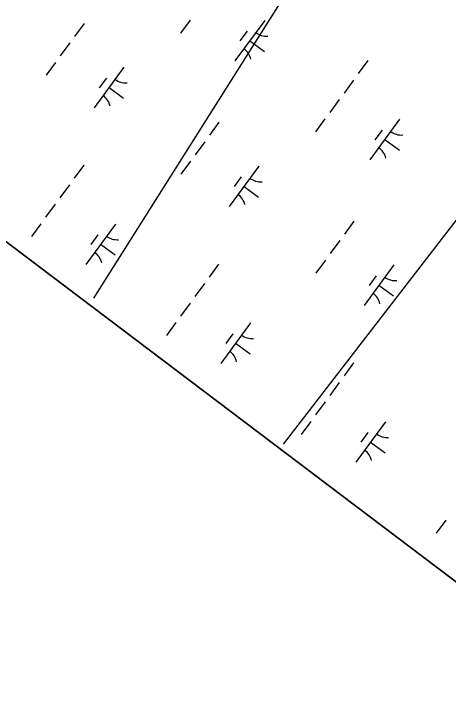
# Model space of a CAD drawing. Extents: x 3905714 to 3926767, y 183354 to 205755.
# Drawn here: x 3911362 to 3911793, y 187689 to 188381 of the extents above; entities that cross this region are included whole.
import ezdxf

# ---------------------------------------------------------------- set-up
doc = ezdxf.new("R2010")
doc.units = 0
for name, color, linetype in [('V-GRID-FRAM', 7, 'Continuous'), ('V-UTIL-LINE', 7, 'Continuous'), ('V-WETL-SWMP', 7, 'Continuous')]:
    doc.layers.add(name, color=color, linetype=linetype)

msp = doc.modelspace()

# ---------------------------------------------------------------- linework, layer by layer
at = {"layer": 'V-GRID-FRAM'}
msp.add_lwpolyline([(3924287.85, 196971.08), (3915521.38, 185005.59), (3909313.29, 189695.82), (3918205.93, 201877.91), (3924287.85, 196971.08)], dxfattribs=at)
at = {"layer": 'V-UTIL-LINE'}
for points in [[(3920382.72, 200123.13), (3919431.34, 198911.04), (3917639.74, 196643.01), (3912670.96, 189304.15), (3911629.35, 187953.28)], [(3911441.15, 188098.33), (3912152.99, 189225.97)]]:
    msp.add_lwpolyline(points, dxfattribs=at)
at = {"layer": 'V-WETL-SWMP'}
for p, q in [((3911016.1, 188409.34), (3911862.08, 187770.19)), ((3911536.7, 188374.8), (3911527.25, 188361.89)), ((3911431.29, 188371.5), (3911421.83, 188358.6)), ((3911610.89, 188374.47), (3911581.34, 188334.13)), ((3911593.43, 188363.7), (3911586.34, 188354.02)), ((3911596.11, 188354.3), (3911610.63, 188343.66)), ((3911417.11, 188352.14), (3911407.65, 188339.24)), ((3911713.43, 188334.57), (3911703.98, 188321.66)), ((3911402.92, 188332.78), (3911393.47, 188319.88)), ((3911470.93, 188327.95), (3911441.38, 188287.62)), ((3911453.48, 188317.19), (3911446.39, 188307.51)), ((3911699.25, 188315.21), (3911689.79, 188302.3)), ((3911456.16, 188307.79), (3911470.68, 188297.15)), ((3911685.07, 188295.85), (3911675.61, 188282.94)), ((3911565.47, 188273.2), (3911556.01, 188260.29)), ((3911670.88, 188276.49), (3911661.43, 188263.58)), ((3911745.07, 188276.16), (3911715.52, 188235.83)), ((3911727.61, 188265.4), (3911720.52, 188255.72)), ((3911551.29, 188253.84), (3911541.83, 188240.93)), ((3911730.29, 188256), (3911744.81, 188245.36)), ((3911430.94, 188230.44), (3911421.48, 188217.53)), ((3911537.1, 188234.48), (3911527.65, 188221.57)), ((3911605.11, 188229.65), (3911575.56, 188189.31)), ((3911587.66, 188218.88), (3911580.57, 188209.2)), ((3911416.76, 188211.08), (3911407.3, 188198.17)), ((3911590.34, 188209.48), (3911604.86, 188198.84)), ((3911402.57, 188191.72), (3911393.12, 188178.81)), ((3911699.65, 188174.89), (3911690.19, 188161.99)), ((3911388.39, 188172.36), (3911378.93, 188159.45)), ((3911462.57, 188172.03), (3911433.02, 188131.7)), ((3911445.12, 188161.26), (3911438.03, 188151.58)), ((3911685.47, 188155.53), (3911676.01, 188142.63)), ((3911447.8, 188151.86), (3911462.32, 188141.23)), ((3911671.28, 188136.17), (3911661.83, 188123.27)), ((3911565.12, 188132.13), (3911555.66, 188119.23)), ((3911739.29, 188131.34), (3911709.74, 188091.01)), ((3911721.84, 188120.57), (3911714.75, 188110.89)), ((3911550.94, 188112.77), (3911541.48, 188099.87)), ((3911724.52, 188111.17), (3911739.04, 188100.54)), ((3911536.75, 188093.41), (3911527.3, 188080.51)), ((3911522.57, 188074.05), (3911513.11, 188061.15)), ((3911596.75, 188073.73), (3911567.2, 188033.39)), ((3911579.3, 188062.96), (3911572.21, 188053.28)), ((3911581.98, 188053.56), (3911596.5, 188042.92)), ((3911699.3, 188033.83), (3911689.84, 188020.92)), ((3911685.11, 188014.47), (3911675.66, 188001.56)), ((3911670.93, 187995.11), (3911661.47, 187982.2)), ((3911656.75, 187975.75), (3911647.29, 187962.84)), ((3911730.93, 187975.42), (3911701.38, 187935.09)), ((3911713.48, 187964.65), (3911706.39, 187954.97)), ((3911716.16, 187955.25), (3911730.68, 187944.61)), ((3911790.93, 187877.44), (3911781.47, 187864.53))]:
    msp.add_line(p, q, dxfattribs=at)
for centre, start, end in [((3911612.63, 188376.44), 232.99998, 274.54364), ((3911579.98, 188331.88), 12.99998, 54.54364), ((3911472.67, 188329.93), 232.99998, 274.54364), ((3911440.02, 188285.36), 12.99998, 54.54364), ((3911746.81, 188278.14), 232.99998, 274.54364), ((3911714.16, 188233.57), 12.99998, 54.54364), ((3911606.85, 188231.62), 232.99998, 274.54364), ((3911574.2, 188187.06), 12.99998, 54.54364), ((3911464.31, 188174.01), 232.99998, 274.54364), ((3911431.66, 188129.44), 12.99998, 54.54364), ((3911741.03, 188133.32), 232.99998, 274.54364), ((3911708.38, 188088.75), 12.99998, 54.54364), ((3911598.49, 188075.7), 232.99998, 274.54364), ((3911565.84, 188031.14), 12.99998, 54.54364), ((3911732.67, 187977.39), 232.99998, 274.54364), ((3911700.02, 187932.83), 12.99998, 54.54364)]:
    msp.add_arc(centre, 17.62, start, end, dxfattribs=at)

doc.saveas('drawing.dxf')
